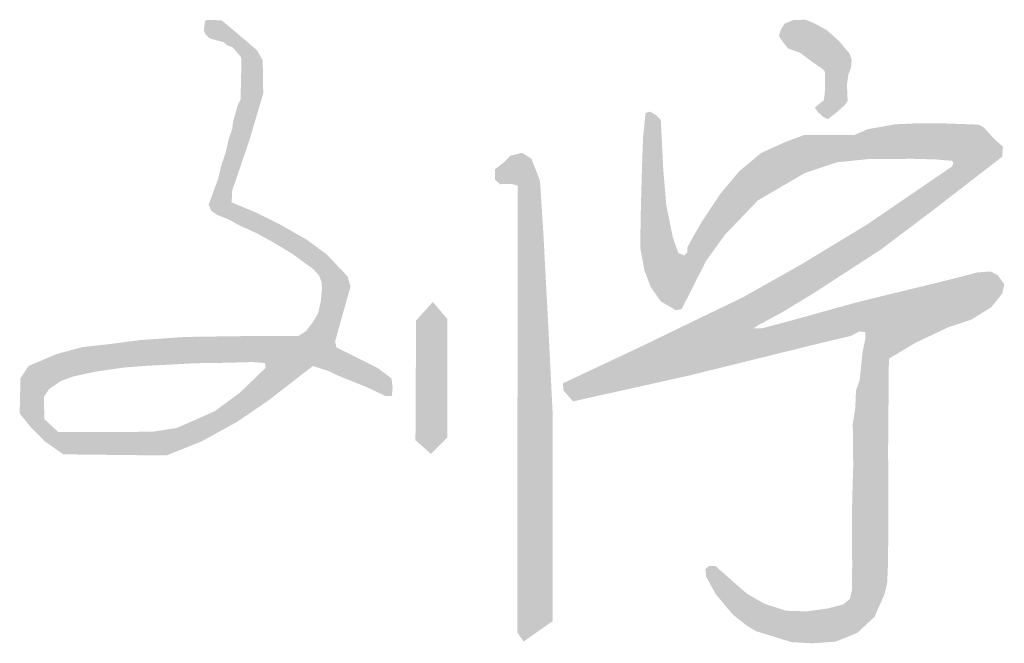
# Model space of a CAD drawing. Extents: x 1109697 to 1467097, y -139975 to 53891.
# Tile 334 of 386: x 1464212 to 1465031, y -127640 to -127122. Entities that reach past the tile are written whole.
import ezdxf

# ---------------------------------------------------------------- set-up
doc = ezdxf.new("R2010")
doc.units = 0
doc.header["$LTSCALE"] = 1000
doc.header["$MEASUREMENT"] = 0
doc.layers.add('COLU_DE', color=7, linetype='Continuous')
doc.layers.add('PUB_TEXT', color=7, linetype='Continuous')

# ---------------------------------------------------------------- blocks, each defined once
blk = doc.blocks.new('图签01')
at = {"layer": 'COLU_DE'}
h = blk.add_hatch(color=256, dxfattribs=at)
h.paths.add_polyline_path([(1796175.01, 94473.71), (1796189.31, 94515.57), (1796200.87, 94554.52), (1796200.44, 94582.09), (1796195.73, 94590.37), (1796184.64, 94599.94), (1796171.04, 94611.36), (1796166.34, 94615.29), (1796154.86, 94615.79), (1796152.52, 94614.83), (1796151.92, 94610.61), (1796151.39, 94606.9), (1796152.72, 94603.99), (1796156.14, 94600.37), (1796159.76, 94599.37), (1796164.04, 94598.18), (1796168.11, 94597.05), (1796171.01, 94594.55), (1796175.43, 94592.94), (1796179.05, 94588.72), (1796182.49, 94584.7), (1796182.66, 94578.08), (1796182.46, 94568.84), (1796182.26, 94559.79), (1796182.13, 94553.57), (1796182.04, 94549.56), (1796179.65, 94544.74), (1796178.44, 94540.52), (1796176.8, 94534.79), (1796175.82, 94531.34), (1796175.02, 94524.91), (1796172.26, 94516.96), (1796169.5, 94504.95), (1796166.09, 94495.21), (1796163.49, 94484.01), (1796159.75, 94473.79), (1796157.31, 94467.11), (1796155.47, 94462.06), (1796157.64, 94457.07), (1796162.51, 94453.66), (1796172.01, 94449.87), (1796181.86, 94444.47), (1796195.29, 94438.49), (1796210.03, 94430.32), (1796225.07, 94421.27), (1796236.6, 94412.81), (1796242.67, 94408.36), (1796247.26, 94403.33), (1796249.44, 94397.78), (1796249.67, 94392.6), (1796248.85, 94382.43), (1796246.51, 94371.79), (1796241.83, 94364.07), (1796236.33, 94356.94), (1796229.9, 94352.85), (1796182.96, 94352.84), (1796136.74, 94352.2), (1796098.87, 94349.63), (1796074.08, 94346.36), (1796050.65, 94343.79), (1796029.14, 94338.02), (1796005.71, 94328.07), (1795998.97, 94317.81), (1795998.33, 94288.61), (1796007.96, 94276.74), (1796019.51, 94265.19), (1796034.6, 94254.6), (1796120.3, 94253.64), (1796149.83, 94265.51), (1796179.04, 94281.55), (1796205.36, 94299.52), (1796226.86, 94316.2), (1796242.12, 94328.04), (1796256.07, 94323.58), (1796262.25, 94320.35), (1796286.33, 94310.72), (1796302.7, 94303.02), (1796307.83, 94303.02), (1796308.48, 94310.4), (1796307.51, 94317.78), (1796295.96, 94326.44), (1796275.41, 94336.71), (1796261.81, 94343.51), (1796260.65, 94348.58), (1796273.49, 94394.25), (1796270.93, 94402.59), (1796253.59, 94420.88), (1796236.9, 94433.07), (1796214.44, 94445.91), (1796194.74, 94455.64), (1796174.62, 94463.97)])
h.paths.add_polyline_path([(1796171.14, 94330.73), (1796191.78, 94331.32), (1796202.4, 94330.53), (1796202.66, 94326.32), (1796198.27, 94322.08), (1796181.56, 94305.97), (1796160.52, 94290.44), (1796128.87, 94276.49), (1796108.42, 94273.34), (1796030.37, 94273.15), (1796018.77, 94283.96), (1796018.57, 94302.62), (1796022.65, 94308.71), (1796032.5, 94315.54), (1796043.11, 94319.36), (1796062.41, 94323.56), (1796085.43, 94326.78), (1796104.48, 94328.26), (1796123.23, 94329.18), (1796144.4, 94330.33)], flags=16)
h.paths.add_polyline_path([(1796353.84, 94367.3), (1796341.9, 94381.23), (1796327.97, 94365.81), (1796327.47, 94266.36), (1796340.4, 94254.92), (1796353.84, 94268.35)])
h.paths.add_polyline_path([(1796437.96, 94360.54), (1796433.8, 94439.03), (1796431.05, 94481.96), (1796423.92, 94500.29), (1796416.15, 94505.25), (1796406.66, 94502.88), (1796400.4, 94496.84), (1796393.49, 94491.45), (1796393.71, 94482.82), (1796397.81, 94479.15), (1796407.3, 94479.37), (1796412.49, 94478.02), (1796412.14, 94106.68), (1796417.4, 94098.99), (1796441.65, 94116.02), (1796441.56, 94288.78)])
h.paths.add_polyline_path([(1796689.65, 94353.07), (1796696.53, 94356.73), (1796701.5, 94356.29), (1796701.65, 94350.73), (1796699.27, 94339.64), (1796696.9, 94316.31), (1796693.83, 94307.7), (1796693.21, 94292.96), (1796691.16, 94279.65), (1796691.53, 94245.55), (1796690.67, 94216.31), (1796690.39, 94183.91), (1796690.7, 94163.15), (1796690.37, 94140.95), (1796688.7, 94134.44), (1796683.35, 94129.93), (1796670.16, 94126.43), (1796652.79, 94124.09), (1796635.76, 94124.59), (1796617.66, 94130.42), (1796603.13, 94138.77), (1796589.77, 94150.45), (1796579.75, 94159.3), (1796577.08, 94161.8), (1796571.9, 94161.97), (1796568.56, 94159.3), (1796569.23, 94152.96), (1796572.91, 94146.11), (1796577.25, 94138.27), (1796585.1, 94128.92), (1796591.78, 94121.07), (1796602.8, 94112.4), (1796610.79, 94107.59), (1796626.69, 94102.68), (1796640.25, 94098.48), (1796657.31, 94097.54), (1796676.95, 94098.94), (1796694.95, 94106.19), (1796709.21, 94119.51), (1796717.4, 94137.97), (1796719.76, 94147.62), (1796720.46, 94163.74), (1796720.86, 94211.41), (1796720.53, 94257.21), (1796721.19, 94334.15), (1796743.58, 94347.49), (1796770.26, 94360.06), (1796789.73, 94366.59), (1796806.31, 94376.87), (1796815.46, 94388.3), (1796817.17, 94396.11), (1796811.65, 94403.54), (1796805.74, 94406.58), (1796794.69, 94405.82), (1796784.02, 94402.97), (1796763.63, 94397.82), (1796738.48, 94391.73), (1796714.28, 94385.82), (1796693.51, 94380.68), (1796677.69, 94376.3), (1796640.06, 94365.81), (1796615.48, 94359.34), (1796608.82, 94359.34), (1796611.86, 94361.62), (1796631.11, 94371.91), (1796657.6, 94387.91), (1796679.89, 94402.38), (1796714.41, 94424.74), (1796758.62, 94458.08), (1796815.48, 94502.03), (1796816.02, 94510.36), (1796810.1, 94515.47), (1796799.6, 94526.77), (1796795.84, 94528.65), (1796765.98, 94529.73), (1796743.65, 94529.73), (1796726.43, 94528.92), (1796703.83, 94524.89), (1796692.53, 94520.05), (1796669.93, 94520.05), (1796650.8, 94520.08), (1796634.22, 94513.86), (1796614.87, 94505.05), (1796596.73, 94489.86), (1796580.74, 94470.81), (1796565.26, 94447.36), (1796557.43, 94433.71), (1796553.57, 94426.37), (1796553.57, 94422.51), (1796550.84, 94419.9), (1796545.98, 94422.14), (1796541.5, 94434.95), (1796536.03, 94461.78), (1796533.49, 94492.46), (1796531.52, 94532.43), (1796527.95, 94536.25), (1796522.71, 94539.44), (1796518.8, 94538.43), (1796516.7, 94517.48), (1796515.77, 94489.9), (1796514.84, 94455.91), (1796514.37, 94426.57), (1796517.87, 94407.48), (1796523.22, 94393.51), (1796531.61, 94381.64), (1796543.95, 94374.42), (1796548.84, 94375.35), (1796558.4, 94394.21), (1796569.03, 94415.21), (1796584.66, 94436.91), (1796612.19, 94465.64), (1796651.11, 94488.34), (1796677.96, 94497.37), (1796703.64, 94499.96), (1796740.44, 94500.27), (1796760.06, 94499.75), (1796773.83, 94498.55), (1796774.86, 94496.66), (1796773.66, 94493.9), (1796703.35, 94445.84), (1796646.49, 94411.4), (1796599.46, 94384.97), (1796555.17, 94363.62), (1796517.17, 94345.19), (1796450.15, 94313.64), (1796450.51, 94307.85), (1796458.48, 94298.62), (1796554.82, 94320.06), (1796660.9, 94346.22)])
h.paths.add_polyline_path([(1796689.7, 94576.15), (1796690.24, 94582.71), (1796688.46, 94587.68), (1796679.41, 94598.5), (1796669.3, 94607.36), (1796658.48, 94613.21), (1796651.74, 94615.87), (1796641.63, 94615.52), (1796634.36, 94612.5), (1796631.52, 94607.89), (1796629.74, 94602.57), (1796631.36, 94599.64), (1796637.22, 94592.06), (1796647.56, 94588.27), (1796657.56, 94580.69), (1796665.15, 94575.52), (1796667.9, 94573.11), (1796668.06, 94564.63), (1796667.88, 94554.34), (1796667, 94548.85), (1796662.56, 94545.3), (1796659.55, 94542.82), (1796662.38, 94538.92), (1796666.82, 94534.84), (1796670.54, 94533.24), (1796677.11, 94538.38), (1796684.38, 94544.77), (1796686.87, 94548.31), (1796686.33, 94561.97), (1796687.58, 94570.83)])

msp = doc.modelspace()

# ---------------------------------------------------------------- block references
at = {"layer": 'PUB_TEXT'}
msp.add_blockref('图签01', (-331786, -221737.84), dxfattribs=at)

doc.saveas('drawing.dxf')
